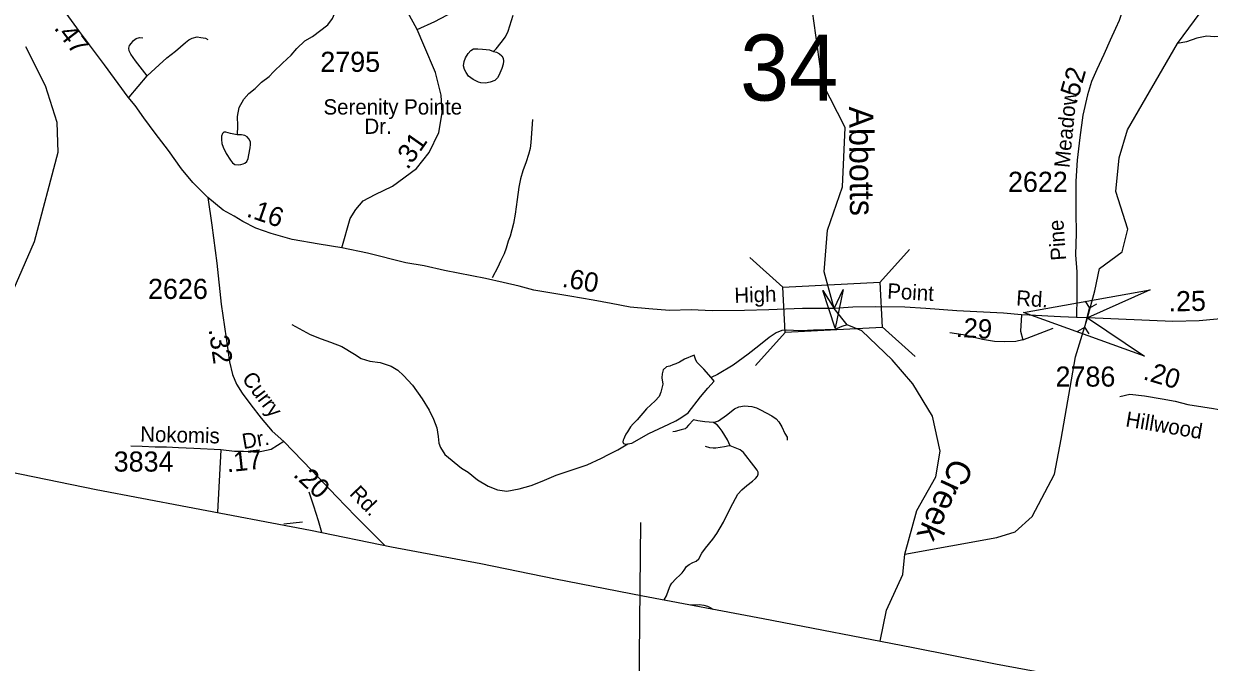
# Model space of a CAD drawing. Extents: x 1547597 to 1699558, y 810033 to 920809.
# Drawn here: x 1675799 to 1683169, y 826376 to 830342 of the extents above; entities that cross this region are included whole.
import ezdxf

# ---------------------------------------------------------------- set-up
doc = ezdxf.new("R2010")
doc.units = 0
for name, color, linetype in [('Exist Boundary Political CountyLine', 7, 'Continuous'), ('Exist Hydrographic Creek Single Shore', 7, 'Continuous'), ('Exist Hydrographic Creek Single Shore Label', 7, 'Continuous'), ('Exist Hydrographic Misc Water Feature', 7, 'Continuous'), ('Exist Road Non-System Type 51', 7, 'Continuous'), ('Exist Road Secondary Mileage Hundredths English Label', 7, 'Continuous'), ('Exist Road Secondary Structure Culvert Attributed CELL', 7, 'Continuous'), ('Exist Road Secondary Structure Culvert CELL', 7, 'Continuous'), ('Exist Road Secondary Structure Standard Bridge Attributed CELL', 7, 'Continuous'), ('Exist Road Secondary Structure Standard Bridge CELL', 7, 'Continuous'), ('Exist Road Secondary Structure Standard Bridge Number Label', 7, 'Continuous'), ('Exist Road Secondary Type 51 Attributed', 7, 'Continuous'), ('Exist Road Secondary Type 51 Label', 7, 'Continuous'), ('Exist Road Secondary Type 51 Number Label', 7, 'Continuous'), ('Map Preparation Longitude Latitude Lines', 7, 'Continuous')]:
    doc.layers.add(name, color=color, linetype=linetype)

msp = doc.modelspace()

# ---------------------------------------------------------------- linework, layer by layer
at = {"layer": 'Exist Boundary Political CountyLine'}
msp.add_lwpolyline([(1675550.7, 827591.8), (1676249.3, 827450), (1676818.5, 827341.8), (1677581.2, 827197.3), (1678086.2, 827093.6), (1678641.3, 826989.3), (1679104.4, 826894.3), (1679647.4, 826788.2), (1680396.2, 826647.8), (1681318.6, 826469.6), (1681839.6, 826365.8), (1682299, 826280.7), (1683636.5, 826017.7), (1684608.8, 825826.9), (1685936.5, 825572.1), (1687356.1, 825292.3), (1688148.7, 825139.6), (1688899.4, 824995), (1689727.9, 824834), (1691456.7, 824436.5)], dxfattribs=at)
at = {"layer": 'Exist Hydrographic Creek Single Shore'}
for points in [[(1681276.9, 827047.3), (1681847.9, 827150.7), (1681962.1, 827186.1), (1682067.7, 827282), (1682206.7, 827544.7), (1682247.7, 827760.9), (1682337.4, 828273.5), (1682411.8, 828514.9), (1682456.7, 828683.2), (1682486.1, 828821.7), (1682627.1, 828926), (1682661.7, 829065.5), (1682588.7, 829300), (1682607.7, 829509.7), (1682659.8, 829682.6), (1682970.6, 830220.3), (1683253.7, 830602.8), (1683468.6, 831145.8), (1683674.4, 831612.8), (1684009.1, 832126.3), (1684733, 833188.9), (1685061.1, 833770.6)], [(1681276.9, 827047.3), (1681350.3, 827319.5), (1681469.7, 827527.2), (1681496.7, 827687.6), (1681448.7, 827905.2), (1681325.7, 828104.6), (1681197.5, 828254.9), (1681009.5, 828433.7), (1680918.5, 828471.5), (1680836.2, 828573.9), (1680774.7, 828801.8), (1680794.7, 829060.7), (1680888.7, 829328), (1680905, 829698), (1680763.6, 829972.9), (1680692.7, 830497.3), (1680641.4, 830716.4), (1680606, 830806.2), (1680472.6, 830969.5), (1680020.6, 831505.6), (1680020.6, 831538.4)], [(1675605.5, 827580.7), (1675511.5, 827710.7), (1675405.6, 827995.1), (1675416.6, 828211.6), (1675510.6, 828377), (1675678.6, 828557.4), (1675866.6, 828990.2), (1676014.6, 829545.3), (1676007.6, 829729.2), (1675935.6, 829957.2), (1675812.6, 830199.3)], [(1681122.8, 826507.5), (1681162.6, 826698.9), (1681263.7, 826920.9), (1681276.9, 827047.3)]]:
    msp.add_lwpolyline(points, dxfattribs=at)
at = {"layer": 'Exist Hydrographic Misc Water Feature'}
for points in [[(1677352.7, 830042.4), (1677407.7, 830097.1), (1677462.2, 830146.8), (1677496.9, 830188), (1677547.7, 830235.4), (1677593.9, 830263.2), (1677689, 830335.1), (1677719.6, 830374.7), (1677740.2, 830422.6), (1677761, 830474.8), (1677789.8, 830528.3), (1677818.3, 830563.9), (1677857.1, 830623), (1677880.1, 830700.5), (1677897, 830768.3), (1677918, 830832.7), (1677940.9, 830907.7), (1677964.5, 831009.8), (1677995.8, 831109.3), (1678013.2, 831189.4), (1678028.2, 831280.9), (1678053.8, 831386.3), (1678091.1, 831484), (1678123.8, 831535.9)], [(1678719.7, 830170.5), (1678736.2, 830185.8), (1678766.7, 830224.6), (1678793.4, 830261), (1678811.6, 830296.7), (1678841, 830396.2)], [(1683576.4, 830286.8), (1683486.7, 830283.5), (1683432.9, 830281.1), (1683376.8, 830280.4), (1683308.6, 830271.1), (1683223.3, 830262.4), (1683199.9, 830260.1), (1683153.7, 830264.2), (1683091.4, 830253.2), (1683026.8, 830229.6), (1682970.6, 830220.3)], [(1678719.7, 830170.5), (1678737.3, 830164.5), (1678756.8, 830155.1), (1678771.8, 830142.4), (1678780.5, 830127.5), (1678782, 830109.3), (1678780.3, 830091.3), (1678771.9, 830063.6), (1678765.6, 830049.8), (1678753.4, 830019.7), (1678745, 830005.9), (1678727.3, 829989), (1678698.6, 829979), (1678670.5, 829973), (1678640.6, 829975.2), (1678626.5, 829979.6), (1678592.9, 829995.8), (1678564.9, 830016.9), (1678549.4, 830038.6), (1678539.7, 830056.8), (1678533.9, 830080.8), (1678536.3, 830107), (1678544.7, 830130.6), (1678562, 830157.4), (1678579.2, 830176.7), (1678595.5, 830186.2), (1678621.3, 830185.7), (1678651.4, 830184.2), (1678673.8, 830181.3), (1678695.4, 830179.2), (1678719.7, 830170.5)], [(1677129.2, 829651.4), (1677130.1, 829708.9), (1677128.9, 829765.5), (1677139.6, 829821.1), (1677168.4, 829873.1), (1677198.9, 829908.5), (1677237.5, 829939.7), (1677277.9, 829979.1), (1677324.4, 830014.3), (1677352.7, 830042.4)], [(1677129.2, 829651.4), (1677125.4, 829651.5), (1677085.2, 829659.7), (1677055.5, 829668.5), (1677043.4, 829668.8), (1677034.4, 829659.9), (1677029.1, 829644.4), (1677028.6, 829623.9), (1677030.5, 829598.4), (1677040.1, 829574.4), (1677057.5, 829536.4), (1677085, 829495.6), (1677097.8, 829478.9), (1677112.7, 829467.1), (1677132.9, 829465.1), (1677148.5, 829467.2), (1677162.7, 829471), (1677173.6, 829476.5), (1677187, 829486.2), (1677194.5, 829504), (1677199.6, 829528.5), (1677207.8, 829571.8), (1677208.4, 829592.3), (1677208.8, 829608), (1677199.1, 829626.2), (1677189.3, 829638.7), (1677173.3, 829648.9), (1677152.9, 829651), (1677129.2, 829651.4)], [(1677465.1, 828473.6), (1677510.9, 828449.6), (1677580.4, 828412.1), (1677648, 828385.3), (1677705.7, 828364.4), (1677777.5, 828337.6), (1677854.9, 828290), (1677896.4, 828263.8), (1677950.2, 828247), (1678014.3, 828237.6), (1678084, 828214.8), (1678125.7, 828190.1), (1678159.2, 828157.4), (1678216.4, 828097.3), (1678275.4, 828012.3), (1678320.2, 827941.6), (1678347.4, 827885.3), (1678366.7, 827832.4), (1678376, 827778.9), (1678379.5, 827736.1), (1678389.2, 827710.5), (1678416.4, 827665.6), (1678521.4, 827582.2), (1678561.2, 827557.6), (1678620.4, 827508.8), (1678685.8, 827469.7), (1678743.8, 827447.2), (1678803.4, 827437.8), (1678879.9, 827452.7), (1678954.2, 827474.1), (1679022.5, 827500.7), (1679109.2, 827537.5), (1679302.2, 827603.3), (1679390.6, 827643.4), (1679435, 827667.1), (1679492.3, 827694.6), (1679555.4, 827732.7)], [(1680918.5, 828471.5), (1680883.6, 828461.5), (1680841.6, 828443.5), (1680781.4, 828440.6), (1680707.6, 828439.7), (1680631.6, 828434.6), (1680583.5, 828437.2), (1680541.6, 828439.7), (1680511.5, 828436.3), (1680477.2, 828423), (1680432.9, 828393.6), (1680368.3, 828340.7), (1680301.6, 828289.5), (1680208.7, 828220.8), (1680111.9, 828163.7), (1680071.9, 828144.9)], [(1680071.9, 828144.9), (1680026.4, 828196.6), (1679985.1, 828237.7), (1679977.3, 828251.8), (1679973.4, 828265.8), (1679967.6, 828284), (1679907.2, 828259), (1679875, 828240.7), (1679852.9, 828229.8), (1679833.6, 828222.7), (1679814.9, 828215.7), (1679794.7, 828210.4), (1679774.4, 828192.8), (1679768.1, 828168.3), (1679765.8, 828142.9), (1679771.4, 828104.2), (1679760.5, 828054.3), (1679748.3, 828026.7), (1679723.9, 827999.3), (1679671.1, 827949.5), (1679612.4, 827882.6), (1679587.8, 827856.8), (1679571.7, 827837.4), (1679553.1, 827807.4), (1679541.4, 827793.7), (1679532.8, 827773.4), (1679529.1, 827762.8), (1679525.5, 827755.5), (1679524.4, 827745.7), (1679526.6, 827735.8), (1679538, 827729.8), (1679555.4, 827732.7)], [(1679555.4, 827732.7), (1679580.3, 827737.1), (1679685.2, 827797.4), (1679809.7, 827853.9), (1679852.1, 827875.2), (1679874.3, 827888.7), (1679896.6, 827903.1), (1679928.8, 827924.5), (1680006.2, 828025.5), (1680052.6, 828078.7), (1680091.3, 828122.3), (1680071.9, 828144.9)], [(1677570.8, 827434.2), (1677601.6, 827347.3), (1677630.6, 827257.3), (1677649.6, 827183.3)]]:
    msp.add_lwpolyline(points, dxfattribs=at)
at = {"layer": 'Exist Road Non-System Type 51'}
msp.add_line((1677024.1, 827694.7), (1677004.6, 827308.2), dxfattribs=at)
for points in [[(1676567.6, 830017.6), (1676537.8, 830056.3), (1676494.6, 830111.5), (1676464.8, 830153.2), (1676454.4, 830174.1), (1676452.9, 830190.4), (1676457.4, 830206.8), (1676469.3, 830221.7), (1676481.2, 830238.1), (1676499.1, 830250), (1676518.4, 830256), (1676540.8, 830254.5)], [(1676567.6, 830017.6), (1676642, 830086.1), (1676689.7, 830129.4), (1676743.3, 830171.1), (1676804.4, 830226.2), (1676825.2, 830242.6), (1676846, 830253), (1676877.3, 830260.5), (1676901.1, 830257.5), (1676929.4, 830251.5), (1676944.3, 830244.1)], [(1676455.9, 829886.5), (1676567.6, 830017.6)], [(1678960.9, 829747.2), (1678952.2, 829605.3), (1678948, 829567.2), (1678937.9, 829529.4), (1678921.8, 829485.3), (1678901.6, 829427.5), (1678887.2, 829379.5), (1678877.1, 829327.5), (1678866.7, 829249.5), (1678854.3, 829159.5), (1678844.1, 829101.5), (1678823.8, 829023.6), (1678811.5, 828991.7), (1678797.4, 828947.7), (1678785.3, 828913.8), (1678763, 828867.8), (1678746.8, 828829.9), (1678710.6, 828764)], [(1682001.9, 828534), (1681995.8, 828432.8), (1682010, 828378.1)], [(1682010, 828378.1), (1682198.1, 828451)], [(1681965.5, 828368), (1681894.7, 828366), (1681834, 828368), (1681759.1, 828380.2), (1681639.8, 828410.5), (1681556.9, 828422.7)], [(1682010, 828378.1), (1681965.5, 828368)], [(1680086.3, 827865.3), (1680117.9, 827875.4), (1680168.7, 827910.5), (1680217.9, 827950.5), (1680243.8, 827961.8), (1680278.9, 827968.6), (1680325.2, 827965.2), (1680354.5, 827956.2), (1680379.4, 827943.8), (1680450.5, 827906.5), (1680476.5, 827888.4), (1680493.4, 827869.2), (1680512.6, 827838.7), (1680530.7, 827796.9), (1680544.3, 827774.4), (1680545.4, 827756.3)], [(1679962, 827882.2), (1679931.6, 827848.3), (1679918, 827832.5), (1679910.1, 827826.9), (1679885.2, 827820.1), (1679848, 827809.9), (1679834.4, 827806.5)], [(1680086.3, 827865.3), (1680032.1, 827868.7), (1679990.3, 827875.4), (1679962, 827882.2)], [(1680189.7, 827719.4), (1680173.3, 827758), (1680140.5, 827812.2), (1680122.4, 827837), (1680108.9, 827850.6), (1680086.3, 827865.3)], [(1679781.1, 826763.2), (1679795.5, 826788.4), (1679806.8, 826824.5), (1679816.9, 826850.5), (1679827.1, 826866.3), (1679851.9, 826893.4), (1679880.2, 826919.4), (1679891.5, 826931.8), (1679903.9, 826948.7), (1679919.7, 826971.3), (1679936.6, 826982.6), (1679958.1, 826995), (1679979.6, 827004.1), (1679994.8, 827019.3), (1680015.1, 827053.2), (1680036.6, 827084.8), (1680082.9, 827141.3), (1680108.3, 827175.8), (1680150.1, 827246.9), (1680193, 827336.1), (1680238.8, 827420.3), (1680263.6, 827447.4), (1680294.1, 827474.5), (1680329.1, 827500.5), (1680348.9, 827518), (1680360.2, 827531.5), (1680364.7, 827545.1), (1680363.6, 827556.4), (1680359, 827568.8), (1680337.6, 827597), (1680274.3, 827679.5), (1680251.7, 827695.3), (1680221.3, 827708.8), (1680189.7, 827719.4)], [(1680189.7, 827719.4), (1680184, 827720.1), (1680154.6, 827714.5), (1680101.5, 827706.6), (1680084.6, 827705.5), (1680064.3, 827707.7), (1680037.2, 827715.6)], [(1677532.6, 827245.2), (1677416.3, 827232.8)], [(1679943.3, 826732.8), (1679999.9, 826734.1), (1680025.9, 826730.8), (1680049.6, 826724), (1680065.4, 826717.2), (1680082.1, 826706.7)]]:
    msp.add_lwpolyline(points, dxfattribs=at)
at = {"layer": 'Exist Road Secondary Structure Culvert Attributed CELL'}
msp.add_lwpolyline([(1682765.2, 828276.3), (1682013.3, 828549.5), (1682801.1, 828688.9), (1682411.8, 828514.9)], close=True, dxfattribs=at)
at = {"layer": 'Exist Road Secondary Structure Culvert CELL'}
for p, q in [((1682397, 828617.9), (1682424.3, 828575.1)), ((1682468.5, 828600.1), (1682424.3, 828575.1)), ((1682395, 828457.8), (1682424.3, 828575.1)), ((1682350.7, 828432.9), (1682395, 828457.8)), ((1682422.3, 828415), (1682395, 828457.8))]:
    msp.add_line(p, q, dxfattribs=at)
at = {"layer": 'Exist Road Secondary Structure Standard Bridge Attributed CELL'}
msp.add_lwpolyline([(1680893.4, 828690.6), (1680842.5, 828452.1), (1680767.3, 828684.1), (1680836.2, 828573.9)], close=True, dxfattribs=at)
at = {"layer": 'Exist Road Secondary Structure Standard Bridge CELL'}
for p, q in [((1680312.6, 828890.2), (1680517.5, 828705.3)), ((1681121.2, 828735), (1681306.1, 828939.9)), ((1681135.4, 828459.4), (1681340.3, 828274.5)), ((1680347.1, 828218.4), (1680532, 828423.3))]:
    msp.add_line(p, q, dxfattribs=at)
msp.add_lwpolyline([(1680517.5, 828705.3), (1681121.2, 828736.3), (1681135.7, 828454.3), (1680532, 828423.3)], close=True, dxfattribs=at)
at = {"layer": 'Exist Road Secondary Type 51 Attributed'}
for points in [[(1676943.5, 829263.1), (1676851.1, 829355.7), (1676780.4, 829440), (1676698.8, 829554.3), (1676617.2, 829663.1), (1676546.5, 829758.3), (1676492.1, 829834.5), (1676448.6, 829886.2), (1676302.4, 830086.4), (1676146, 830293.3), (1676002.8, 830492.3), (1675889.6, 830644.3), (1675798.1, 830769), (1675671.2, 830942.2), (1675601.8, 831032.3), (1675503, 831157.1), (1675429.8, 831251.4)], [(1682672.2, 831235), (1682670.9, 831093.3), (1682660, 830857.5), (1682653, 830707.6), (1682652.1, 830593.5), (1682637.3, 830485.6), (1682626.7, 830417.6), (1682608.2, 830361.7), (1682585.9, 830311.9), (1682552, 830240.2), (1682513.2, 830151.3), (1682468.8, 830056.9), (1682435.5, 829982.9), (1682411.5, 829899.6), (1682381.9, 829773.8), (1682363.4, 829635), (1682347.3, 829495.1), (1682338.9, 829364), (1682338.9, 829168.7), (1682341.7, 829040.4), (1682336.1, 828906.4), (1682344.5, 828800.4), (1682344.9, 828649.4), (1682343.8, 828516.5)], [(1678244.1, 830306.1), (1678355.6, 830356.1), (1678547.5, 830457.4), (1678593.1, 830479.6), (1678728, 830488.4), (1678900.4, 830501), (1678948.6, 830508.9), (1679023.9, 830561.4), (1679125.8, 830657.7), (1679305.3, 830929.2)], [(1678244.1, 830306.1), (1678184.1, 830415.7), (1678145.6, 830526.5), (1678143.2, 830579.4), (1678152.8, 830666.1)], [(1677776.7, 828950.3), (1677828.1, 829132.9), (1677864.2, 829188.3), (1677909.9, 829241.2), (1677984.5, 829282.1), (1678092.7, 829332.7), (1678241.8, 829443.4), (1678318.8, 829542.1), (1678379, 829667.2), (1678399.8, 829787.8), (1678394.5, 829898.2), (1678358.5, 830038.8), (1678286.1, 830208), (1678244.1, 830306.1)], [(1676943.5, 829263.1), (1676968, 829091.4), (1676998.8, 828855.3), (1677027.7, 828601), (1677058.8, 828388.8), (1677078.3, 828242.6), (1677097.9, 828162.5), (1677121.7, 828102.4), (1677156.4, 828047.9), (1677210.9, 827976), (1677274.7, 827891.6), (1677344.3, 827811.4), (1677416, 827747.1)], [(1677776.7, 828950.3), (1677635.3, 828972), (1677467.3, 829002.9), (1677337.8, 829040), (1677242.6, 829072.7), (1677161, 829113.5), (1677106.7, 829146.2), (1677038.7, 829184.2), (1676943.5, 829263.1)], [(1680836.2, 828573.9), (1680640.2, 828573.4), (1680431.9, 828565.7), (1680279.7, 828560.7), (1680079.5, 828558.8), (1679947.6, 828565.5), (1679813.8, 828561.4), (1679685.7, 828571.8), (1679569.9, 828582.3), (1679451.9, 828604.9), (1679338, 828625.2), (1679193.9, 828649.9), (1678970.9, 828688), (1678878.5, 828712.5), (1678780.6, 828734.2), (1678669.1, 828758.7), (1678415.7, 828808.8), (1678287.9, 828838.7), (1678173.7, 828857.7), (1677935.5, 828917.6), (1677776.7, 828950.3)], [(1682343.8, 828516.5), (1682242.8, 828522), (1682049, 828531.1), (1682001.9, 828534), (1681888.6, 828544.1), (1681599.3, 828558.3), (1681407.2, 828572.5), (1681276.7, 828582.6), (1681092.7, 828584.3), (1680952.5, 828581.1), (1680836.2, 828573.9)], [(1683630.5, 828583.2), (1683352.8, 828519), (1683104.8, 828495.8), (1682942.6, 828492.7), (1682411.8, 828514.9), (1682343.8, 828516.5)], [(1682611.6, 828027.4), (1682674.6, 828040.4), (1682765.8, 828031.7), (1682876.6, 828012.2), (1682957, 827996.9), (1683035.2, 827977.4), (1683128.6, 827962.2), (1683193.8, 827951.3), (1683263.3, 827940.4), (1683326.3, 827929.6), (1683434.9, 827918.7), (1683517.4, 827912.2), (1683682.5, 827918.7)], [(1677416, 827747.1), (1677337.8, 827697.2), (1677250, 827679.6), (1677204.4, 827683.8), (1677164.7, 827684.6), (1677109.1, 827685.8), (1677024.1, 827694.7), (1676857, 827704.4), (1676762.3, 827707.6), (1676686.2, 827711.4), (1676616.3, 827712.2), (1676535.6, 827715.3), (1676464.9, 827719.2)], [(1677416, 827747.1), (1677591.3, 827566.2), (1677743.5, 827404.9), (1677863.1, 827282.4), (1677959, 827187), (1678042, 827102.7)]]:
    msp.add_lwpolyline(points, dxfattribs=at)
at = {"layer": 'Map Preparation Longitude Latitude Lines'}
msp.add_line((1679577.1, 821859.9), (1679635.9, 827245), dxfattribs=at)

# ---------------------------------------------------------------- texts
at = {"layer": 'Exist Hydrographic Creek Single Shore Label'}
for s, rotation, p in [('Abbotts', 270.57234, (1680929.1, 829827.8)), ('Creek', 245.28543, (1681571.2, 827653.5))]:
    msp.add_text(s, height=150, rotation=rotation, dxfattribs=at).set_placement(p)
at = {"layer": 'Exist Road Secondary Mileage Hundredths English Label'}
for s, height, rotation, p in [('.47', 120, 307.37108, (1675983.6, 830314.4)), ('.52', 120, 73.89569, (1682342.3, 829837.4)), ('.31', 120, 54.93316, (1678185.7, 829430.7)), ('.16', 120, 341.06434, (1677178.5, 829146.7)), ('.60', 120, 350.30288, (1679141.2, 828708.8)), ('.25', 125, 1.11371, (1682916.4, 828554.7)), ('.29', 120, 356.382, (1681592.2, 828397.9)), ('.32', 120, 278.33847, (1676948.2, 828443.7)), ('.20', 120, 343.28457, (1682751.8, 828135)), ('.17', 120, 6.18199, (1677064.5, 827555.4)), ('.20', 120, 316.92789, (1677469.5, 827535.5))]:
    msp.add_text(s, height=height, rotation=rotation, dxfattribs=at).set_placement(p)
at = {"layer": 'Exist Road Secondary Structure Standard Bridge Number Label'}
msp.add_text('34', height=410.1, dxfattribs=at).set_placement((1680251.8, 829864.8))
at = {"layer": 'Exist Road Secondary Type 51 Label'}
for s, rotation, p in [('Meadow', 84.36275, (1682298.9, 829444)), ('Pine', 94.28753, (1682280, 828874.4)), ('High', 1.8816, (1680218.1, 828608)), ('Point', 356.75717, (1681165.1, 828636)), ('Rd.', 356.22889, (1681966.2, 828592.8)), ('Curry', 307.08631, (1677151.7, 828136.1)), ('Hillwood', 350.49853, (1682643.8, 827841.3)), ('Nokomis', 358.59594, (1676522.9, 827747.2)), ('Dr.', 9.57404, (1677165, 827700)), ('Rd.', 314.31365, (1677819, 827417.9))]:
    msp.add_text(s, height=95, rotation=rotation, dxfattribs=at).set_placement(p)
for s, p in [('Serenity Pointe ', (1677662.8, 829778.1)), ('Dr.', (1677917.4, 829658.2))]:
    msp.add_text(s, height=95, dxfattribs=at).set_placement(p)
at = {"layer": 'Exist Road Secondary Type 51 Number Label'}
for s, p in [('2795', (1677642.9, 830043)), ('2622', (1681917.2, 829297.7)), ('2626', (1676572.1, 828632.6)), ('2786', (1682213, 828088.2)), ('3834', (1676358.8, 827560.3))]:
    msp.add_text(s, height=125, dxfattribs=at).set_placement(p)

doc.saveas('drawing.dxf')
